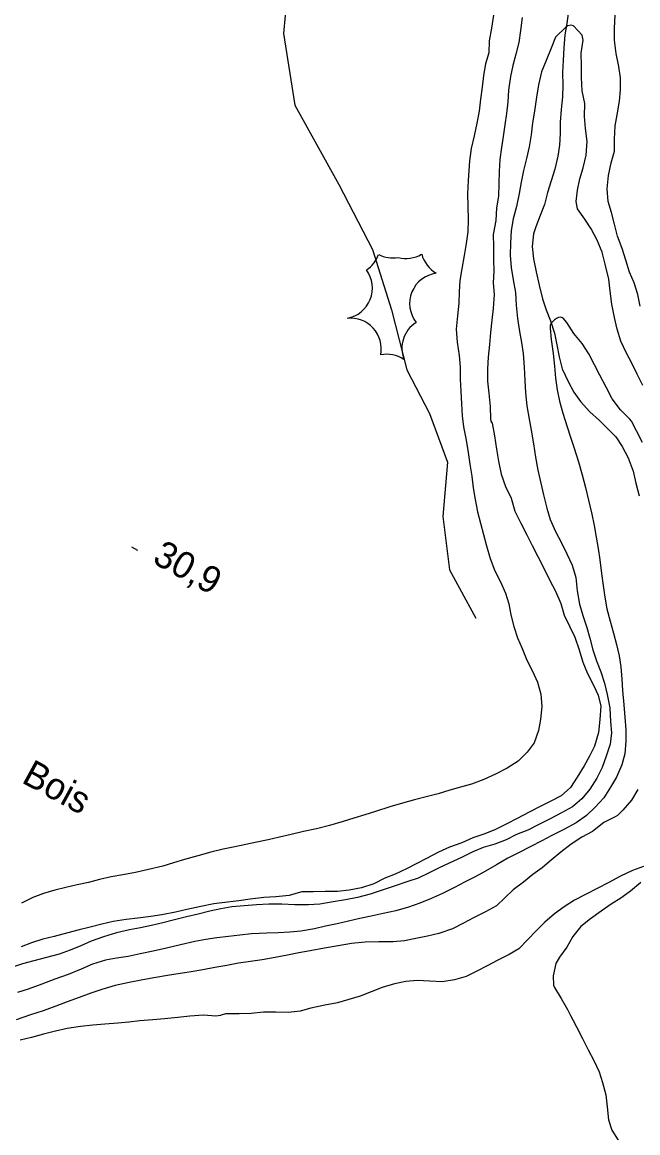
# Model space of a CAD drawing. Extents: x 219136 to 222520, y 5421589 to 5424530.
# Drawn here: x 219399.5 to 219468.9, y 5423239 to 5423364.2 of the extents above; entities that cross this region are included whole.
import ezdxf

# ---------------------------------------------------------------- set-up
doc = ezdxf.new("R2010")
doc.units = 0
for name, color, linetype in [('Level 1', 7, 'Continuous'), ('Level 2', 7, 'Continuous'), ('Level 22', 7, 'Continuous'), ('Level 3', 7, 'Continuous'), ('Level 4', 7, 'Continuous'), ('Level 44', 7, 'Continuous')]:
    doc.layers.add(name, color=color, linetype=linetype)

msp = doc.modelspace()

# ---------------------------------------------------------------- linework, layer by layer
at = {"layer": 'Level 1'}
for points in [[(219452.64, 5423364.95), (219452.4, 5423363.47), (219452.15, 5423362.06), (219452.09, 5423360.7), (219451.74, 5423359.48), (219451.5, 5423358.15), (219451.34, 5423356.85), (219451.17, 5423355.48), (219451, 5423354.15), (219450.76, 5423352.79), (219450.44, 5423351.34), (219450.13, 5423349.91), (219449.92, 5423348.53), (219449.77, 5423346.31), (219449.7, 5423344.81), (219449.73, 5423343.43), (219449.78, 5423341.9), (219449.73, 5423340.54), (219449.57, 5423339.2), (219449.34, 5423337.86), (219449.05, 5423336.36), (219448.84, 5423335.04), (219448.77, 5423333.77), (219448.73, 5423332.48), (219448.56, 5423331.05), (219448.43, 5423329.57), (219448.55, 5423328.08), (219448.77, 5423326.58), (219448.88, 5423325.27), (219448.89, 5423323.94), (219448.95, 5423322.58), (219449.02, 5423321.16), (219449.1, 5423319.8), (219449.27, 5423318.55), (219449.55, 5423317.04), (219449.79, 5423315.65), (219449.98, 5423314.34), (219450.2, 5423313), (219450.35, 5423311.66), (219450.55, 5423310.37), (219450.83, 5423308.97), (219451.17, 5423307.71), (219451.51, 5423306.4), (219451.85, 5423305.14), (219452.27, 5423303.71), (219452.8, 5423302.32), (219453.42, 5423301.07), (219453.99, 5423299.82), (219454.37, 5423298.59), (219454.6, 5423297.35), (219454.93, 5423296.05), (219455.35, 5423294.77), (219455.87, 5423293.57), (219456.41, 5423292.24), (219457.03, 5423291.01), (219457.6, 5423289.76), (219457.98, 5423288.4), (219458.08, 5423287.04), (219457.94, 5423285.56), (219457.71, 5423284.32), (219457.21, 5423282.94), (219456.42, 5423281.89), (219455.41, 5423280.88), (219454.16, 5423280.09)], [(219454.16, 5423280.09), (219452.85, 5423279.41), (219451.54, 5423278.78), (219450.14, 5423278.27), (219448.93, 5423277.92), (219447.7, 5423277.58), (219446.38, 5423277.2), (219445.04, 5423276.83), (219443.74, 5423276.49), (219442.39, 5423276.14), (219440.94, 5423275.7), (219439.34, 5423275.2), (219438.12, 5423274.81), (219436.89, 5423274.43), (219435.67, 5423274.08), (219434.15, 5423273.63), (219432.68, 5423273.23), (219431.2, 5423272.92), (219429.81, 5423272.61), (219428.5, 5423272.28), (219427.21, 5423271.99), (219425.94, 5423271.74), (219424.71, 5423271.46), (219423.47, 5423271.2), (219422.15, 5423270.94), (219420.77, 5423270.6), (219419.29, 5423270.2), (219417.78, 5423269.78), (219416.57, 5423269.42), (219415.36, 5423269.04), (219413.75, 5423268.64), (219412.26, 5423268.32), (219410.84, 5423268.04), (219409.51, 5423267.81), (219408.22, 5423267.53), (219406.98, 5423267.2), (219405.71, 5423266.91), (219404.42, 5423266.64), (219403.17, 5423266.32), (219401.9, 5423265.96), (219400.7, 5423265.5), (219399.42, 5423264.85)], [(219469.55, 5423268.98), (219468.31, 5423268.56), (219466.96, 5423267.89), (219465.64, 5423267.19), (219464.34, 5423266.52), (219463.02, 5423265.84), (219461.77, 5423265.18), (219460.6, 5423264.43)], [(219460.6, 5423264.43), (219459.53, 5423263.66), (219458.42, 5423262.7), (219457.44, 5423261.73), (219456.49, 5423260.75), (219455.48, 5423259.73), (219454.39, 5423259.08), (219453.11, 5423258.42), (219451.93, 5423257.81), (219450.74, 5423257.2), (219449.57, 5423256.6), (219448.24, 5423256.21), (219446.83, 5423256.01), (219445.46, 5423256.06), (219444.02, 5423256.16), (219442.74, 5423256.03), (219441.47, 5423255.78), (219440.07, 5423255.36), (219438.85, 5423254.88), (219437.61, 5423254.38), (219436.33, 5423253.99), (219435.03, 5423253.63), (219433.62, 5423253.36), (219432.05, 5423253.03), (219430.82, 5423252.69), (219429.5, 5423252.52), (219428.11, 5423252.57), (219426.71, 5423252.58), (219425.3, 5423252.43), (219423.94, 5423252.37), (219422.4, 5423252.38), (219421.93, 5423252.22), (219421.85, 5423252.19)], [(219421.85, 5423252.19), (219421.34, 5423252.11), (219419.94, 5423252.25), (219418.39, 5423252.12), (219417.03, 5423251.96), (219415.53, 5423251.83), (219414.21, 5423251.72), (219412.76, 5423251.6), (219411.52, 5423251.45), (219410.26, 5423251.34), (219408.82, 5423251.22), (219407.47, 5423251.09), (219406.05, 5423250.94), (219404.56, 5423250.72), (219403.24, 5423250.44), (219401.88, 5423250.11), (219400.53, 5423249.73), (219399.26, 5423249.41)]]:
    msp.add_lwpolyline(points, dxfattribs=at)
at = {"layer": 'Level 2'}
for points in [[(219455.86, 5423364.68), (219455.69, 5423363.23), (219455.48, 5423361.87), (219455.15, 5423360.55), (219454.82, 5423359.28), (219454.55, 5423358.03), (219454.34, 5423356.5), (219454.25, 5423355.18), (219454.11, 5423353.88), (219453.91, 5423352.58), (219453.73, 5423351.27), (219453.52, 5423350.03), (219453.33, 5423348.7), (219453.27, 5423347.35), (219453.22, 5423345.98), (219453.19, 5423344.56), (219452.99, 5423343.23), (219452.9, 5423341.79), (219452.6, 5423340.24), (219452.62, 5423338.86), (219452.65, 5423337.39), (219452.67, 5423336.09), (219452.6, 5423334.77), (219452.71, 5423333.46), (219452.59, 5423331.9), (219452.46, 5423330.56), (219452.31, 5423329.2), (219452.2, 5423327.82), (219452.03, 5423326.4), (219451.95, 5423325.07), (219451.97, 5423323.69), (219452.1, 5423322.34), (219452.25, 5423320.83), (219452.31, 5423319.46), (219452.35, 5423319.2), (219452.47, 5423318.95), (219452.76, 5423317.54), (219452.97, 5423316.03), (219453.2, 5423314.67), (219453.5, 5423313.2)], [(219469.19, 5423332.14), (219468.89, 5423333.47), (219468.5, 5423334.78), (219467.97, 5423335.98), (219467.55, 5423337.32), (219467.13, 5423338.64), (219466.62, 5423340.03), (219466.26, 5423341.4), (219465.93, 5423342.71), (219465.56, 5423343.95), (219465.45, 5423345.39), (219465.59, 5423346.88), (219465.92, 5423348.29), (219466.27, 5423349.61), (219466.28, 5423350.96), (219466.37, 5423352.49), (219466.57, 5423353.73), (219466.84, 5423355.26), (219466.94, 5423356.54), (219466.97, 5423357.88), (219466.78, 5423359.17), (219466.46, 5423360.63), (219466.27, 5423362.14), (219466.27, 5423363.47), (219466.36, 5423364.97)], [(219469.49, 5423323.22), (219468.84, 5423324.49), (219468.22, 5423325.72), (219467.64, 5423326.87), (219467.01, 5423328.19), (219466.57, 5423329.57), (219466.27, 5423330.88), (219465.98, 5423332.36), (219465.8, 5423333.84), (219465.63, 5423335.2), (219465.24, 5423336.89), (219464.88, 5423338.23), (219464.33, 5423339.58), (219463.64, 5423340.87), (219462.93, 5423341.95), (219462.11, 5423343.14), (219461.96, 5423343.96), (219462.1, 5423345.22), (219462.36, 5423346.52), (219462.76, 5423347.74), (219463.09, 5423349.18), (219463.19, 5423350.7), (219463.02, 5423352.16), (219462.9, 5423353.52), (219462.93, 5423355), (219462.65, 5423356.43), (219462.56, 5423357.91), (219462.55, 5423359.23), (219462.53, 5423360.66), (219462.74, 5423362.12), (219462.62, 5423362.71), (219461.65, 5423363.74), (219461.34, 5423363.81), (219461.03, 5423363.74), (219460.81, 5423363.63), (219459.64, 5423362.46), (219459.12, 5423361.23), (219458.59, 5423359.85), (219458.06, 5423358.55), (219457.69, 5423357.1), (219457.48, 5423355.7), (219457.27, 5423354.15), (219457.05, 5423352.83), (219456.87, 5423351.48), (219456.66, 5423350.13), (219456.37, 5423348.81), (219456.03, 5423347.46), (219455.77, 5423346.14), (219455.54, 5423344.84), (219455.22, 5423343.37), (219454.85, 5423341.99)], [(219454.85, 5423341.99), (219454.64, 5423340.68), (219454.54, 5423339.27), (219454.53, 5423337.9), (219454.61, 5423336.52), (219454.87, 5423335.11), (219455.12, 5423333.7), (219455.19, 5423332.25), (219455.34, 5423330.78), (219455.56, 5423329.3), (219455.78, 5423328.06), (219455.98, 5423326.8), (219456.09, 5423325.26), (219456.17, 5423323.77), (219456.26, 5423322.38), (219456.4, 5423320.93), (219456.67, 5423319.41), (219456.89, 5423318.17), (219457.13, 5423316.63), (219457.37, 5423315.14), (219457.63, 5423313.65), (219457.96, 5423312.19), (219458.28, 5423310.88), (219458.65, 5423309.4), (219459.04, 5423308.11), (219459.63, 5423306.74), (219460.29, 5423305.46), (219460.89, 5423304.23), (219461.52, 5423302.95), (219461.91, 5423301.55), (219462.06, 5423300.07), (219462.32, 5423298.58), (219462.69, 5423297.27), (219463.14, 5423295.94), (219463.49, 5423294.73), (219463.83, 5423293.4), (219464.24, 5423292.18), (219464.72, 5423290.93), (219465.14, 5423289.66), (219465.44, 5423288.38), (219465.75, 5423286.86), (219465.84, 5423285.32), (219465.93, 5423284.05), (219465.77, 5423282.8), (219465.32, 5423281.43), (219464.88, 5423280.16), (219464.29, 5423278.96), (219463.5, 5423277.7), (219462.59, 5423276.63), (219461.55, 5423275.73), (219460.31, 5423275.03), (219459.01, 5423274.36), (219457.75, 5423273.72), (219456.5, 5423273.1), (219455.21, 5423272.59), (219454.05, 5423272.01), (219452.8, 5423271.5), (219451.48, 5423271.15), (219450.22, 5423270.61), (219449.04, 5423270), (219447.65, 5423269.37), (219446.52, 5423268.84), (219445.38, 5423268.26), (219444.13, 5423267.68), (219442.85, 5423267.25)], [(219469.45, 5423316.79), (219468.77, 5423318.1), (219468.18, 5423319.2), (219467.99, 5423319.42), (219466.95, 5423320.46), (219466.01, 5423321.71), (219465.32, 5423323.03), (219464.64, 5423324.36), (219464.04, 5423325.53), (219463.4, 5423326.77), (219462.65, 5423327.96), (219461.69, 5423329.07), (219460.91, 5423330.3), (219460.49, 5423330.79), (219460.21, 5423330.9), (219459.96, 5423330.87), (219459.72, 5423330.78), (219459.5, 5423330.63), (219459.14, 5423330.25), (219459.04, 5423329.99), (219459.01, 5423329.69), (219459.14, 5423328.38), (219459.35, 5423326.81), (219459.5, 5423325.38), (219459.63, 5423324.03), (219459.81, 5423322.72), (219460.06, 5423321.45), (219460.45, 5423320.09), (219460.94, 5423318.56), (219461.32, 5423317.37), (219461.74, 5423316.15), (219462.21, 5423314.59), (219462.62, 5423313.13), (219462.99, 5423311.72), (219463.35, 5423310.29), (219463.71, 5423308.72), (219463.97, 5423307.43), (219464.21, 5423306.11), (219464.43, 5423304.82), (219464.64, 5423303.55), (219464.82, 5423302.03), (219465, 5423300.66), (219465.18, 5423299.35), (219465.42, 5423298.04), (219465.79, 5423296.64), (219466.17, 5423295.3), (219466.52, 5423294.01), (219466.81, 5423292.72), (219466.99, 5423291.48), (219467.09, 5423290.09), (219467.18, 5423288.84), (219467.32, 5423287.23), (219467.43, 5423285.84), (219467.54, 5423284.41)], [(219453.5, 5423313.2), (219453.99, 5423311.84), (219454.64, 5423310.52), (219455.04, 5423309.04), (219455.7, 5423307.71), (219456.38, 5423306.38), (219457, 5423305.17), (219457.63, 5423303.95), (219458.26, 5423302.71), (219458.96, 5423301.32), (219459.62, 5423300.04), (219460.23, 5423298.63), (219460.61, 5423297.33), (219461.25, 5423296.01), (219461.81, 5423294.84), (219462.29, 5423293.42), (219462.72, 5423292.01), (219463.24, 5423290.76), (219463.9, 5423289.43), (219464.44, 5423288.3), (219464.72, 5423287.07), (219464.63, 5423285.55), (219464.49, 5423284.09), (219464.04, 5423282.57), (219463.47, 5423281.44), (219462.86, 5423280.33), (219462.06, 5423279.08), (219461.32, 5423277.88), (219460.27, 5423276.96), (219459.16, 5423276.39), (219457.89, 5423275.74), (219456.65, 5423275.1), (219455.32, 5423274.41), (219454.14, 5423273.8), (219452.87, 5423273.15), (219451.67, 5423272.67), (219450.29, 5423272.23), (219449.07, 5423271.66), (219447.67, 5423271.16), (219446.45, 5423270.6), (219445.08, 5423269.89), (219443.93, 5423269.3), (219442.82, 5423268.72), (219441.54, 5423268.14), (219440.37, 5423267.66), (219439.14, 5423267.03), (219437.74, 5423266.58), (219436.37, 5423266.32), (219435.04, 5423266.19), (219433.67, 5423266.17), (219432.3, 5423266.15), (219431.04, 5423266.15), (219430.86, 5423266.1)], [(219467.54, 5423284.41), (219467.56, 5423283.12), (219467.44, 5423281.68), (219467.11, 5423280.45), (219466.51, 5423279.08), (219465.84, 5423277.94), (219465.06, 5423276.75), (219464.08, 5423275.69), (219463.11, 5423274.75), (219461.95, 5423273.93), (219460.58, 5423273.18), (219459.21, 5423272.48), (219458.09, 5423271.9), (219456.77, 5423271.22), (219455.53, 5423270.58), (219454.26, 5423269.93), (219452.97, 5423269.19), (219451.72, 5423268.45), (219450.56, 5423267.84), (219449.37, 5423267.23), (219448.23, 5423266.64), (219446.88, 5423265.96), (219445.53, 5423265.36), (219444.33, 5423264.85), (219443.04, 5423264.4), (219441.64, 5423264.01), (219440.21, 5423263.7), (219438.83, 5423263.41), (219437.55, 5423263.14), (219436.28, 5423262.84), (219434.99, 5423262.52), (219433.7, 5423262.25), (219432.45, 5423261.98), (219430.92, 5423261.71), (219429.67, 5423261.58), (219428.34, 5423261.52), (219427.08, 5423261.47), (219425.34, 5423261.39), (219424.04, 5423261.24), (219422.77, 5423261.1), (219421.44, 5423260.94), (219420.19, 5423260.76), (219418.96, 5423260.53), (219417.35, 5423260.16), (219415.76, 5423259.79), (219414.26, 5423259.45), (219412.8, 5423259.14), (219411.43, 5423258.85), (219410.14, 5423258.65), (219408.89, 5423258.44), (219407.41, 5423257.99), (219406.16, 5423257.42), (219404.67, 5423256.82), (219403.18, 5423256.28), (219401.72, 5423255.74), (219400.18, 5423255.17), (219398.95, 5423254.78)], [(219468.91, 5423277.67), (219468.21, 5423276.46), (219467.22, 5423275.33), (219466.6, 5423274.73), (219466.34, 5423274.6)], [(219466.34, 5423274.6), (219465.06, 5423273.94), (219463.99, 5423273.08), (219463.78, 5423272.94), (219462.58, 5423272.3), (219461.39, 5423271.51), (219460.22, 5423270.6), (219459.14, 5423269.7), (219458.14, 5423268.83), (219457.07, 5423268.08), (219456, 5423267.22), (219454.86, 5423266.37), (219453.93, 5423265.45), (219452.96, 5423264.54), (219451.75, 5423263.9), (219450.38, 5423263.2), (219449.24, 5423262.61), (219448.02, 5423261.98), (219446.46, 5423261.44), (219445.21, 5423261.15), (219443.89, 5423260.86), (219442.59, 5423260.62), (219441.31, 5423260.49), (219439.69, 5423260.49), (219438.15, 5423260.46), (219436.64, 5423260.33), (219435.11, 5423260.05), (219433.57, 5423259.8), (219431.96, 5423259.49), (219430.7, 5423259.25), (219429.4, 5423258.98), (219428.01, 5423258.72), (219426.54, 5423258.47), (219425.23, 5423258.27), (219423.89, 5423258.08), (219422.55, 5423257.85), (219421.2, 5423257.61), (219419.87, 5423257.35), (219418.56, 5423257.13), (219417.3, 5423256.93), (219415.88, 5423256.72), (219414.56, 5423256.49), (219413.11, 5423256.23), (219411.54, 5423255.93), (219409.99, 5423255.58), (219408.48, 5423255.11), (219407.24, 5423254.7), (219405.93, 5423254.24), (219404.55, 5423253.72), (219403.27, 5423253.24), (219401.84, 5423252.74), (219400.44, 5423252.26), (219398.82, 5423251.71)], [(219442.85, 5423267.25), (219441.53, 5423266.82), (219440.18, 5423266.35), (219438.74, 5423265.86), (219437.31, 5423265.48), (219435.93, 5423265.22), (219434.56, 5423265), (219433.05, 5423264.76), (219431.79, 5423264.66), (219430.24, 5423264.67), (219428.76, 5423264.75), (219427.32, 5423264.76), (219425.92, 5423264.67), (219424.54, 5423264.54), (219423.14, 5423264.45), (219421.89, 5423264.22), (219420.66, 5423263.97), (219419.34, 5423263.63), (219418.01, 5423263.3), (219416.66, 5423262.97), (219415.34, 5423262.64), (219414.08, 5423262.33), (219412.85, 5423262.07), (219411.6, 5423261.85), (219410.11, 5423261.5), (219408.67, 5423261.07), (219407.28, 5423260.56), (219406.1, 5423260.06), (219404.9, 5423259.55), (219403.66, 5423259.11), (219402.22, 5423258.73), (219400.79, 5423258.37), (219399.53, 5423258.01), (219398.28, 5423257.61)], [(219430.86, 5423266.1), (219429.58, 5423265.74), (219428.1, 5423265.58), (219426.73, 5423265.48), (219425.2, 5423265.3), (219423.91, 5423265.13), (219422.63, 5423264.98), (219421.11, 5423264.77), (219419.64, 5423264.49), (219418.07, 5423264.13), (219416.77, 5423263.83), (219415.25, 5423263.54), (219413.99, 5423263.34), (219412.55, 5423263.16), (219411.23, 5423263.02), (219409.74, 5423262.79), (219408.48, 5423262.5), (219407.15, 5423262.14), (219405.91, 5423261.85), (219404.63, 5423261.52), (219403.09, 5423261.1), (219401.81, 5423260.8), (219400.54, 5423260.39), (219399.36, 5423259.93)]]:
    msp.add_lwpolyline(points, dxfattribs=at)
at = {"layer": 'Level 22'}
msp.add_lwpolyline([(219434.53, 5423396.96), (219435.43, 5423390.04), (219434.74, 5423382.23), (219432.62, 5423374.83), (219429.52, 5423369.01), (219428.94, 5423362.9), (219430.25, 5423354.79), (219435.18, 5423345.85), (219438.98, 5423338.53), (219441.15, 5423331.73), (219442.88, 5423324.98), (219445.42, 5423320.05), (219447.46, 5423314.57), (219446.91, 5423308.44), (219447.68, 5423302.43), (219450.64, 5423297)], dxfattribs=at)
at = {"layer": 'Level 3'}
msp.add_line((219411.8, 5423305.02), (219412.5, 5423304.64), dxfattribs=at)
at = {"layer": 'Level 4'}
for points in [[(219461.09, 5423365.42), (219460.9, 5423364), (219460.67, 5423362.73), (219460.55, 5423361.26), (219460.5, 5423359.86), (219460.42, 5423358.5), (219460.44, 5423357.06), (219460.43, 5423355.76), (219460.27, 5423354.33), (219460.16, 5423352.88), (219460.14, 5423351.63), (219460.06, 5423350.3), (219459.87, 5423349.05), (219459.55, 5423347.58), (219459.13, 5423346.29), (219458.73, 5423344.98), (219458.39, 5423343.61), (219457.9, 5423342.36), (219457.4, 5423341.09), (219457.13, 5423340.31), (219457, 5423338.89), (219457.15, 5423337.5), (219457.44, 5423336.02), (219457.79, 5423334.51), (219458.17, 5423332.98), (219458.59, 5423331.73), (219459.07, 5423330.49), (219459.5, 5423329.09), (219459.77, 5423327.79), (219460.04, 5423326.43), (219460.38, 5423325.1), (219461.06, 5423323.67), (219461.69, 5423322.47), (219462.46, 5423321.39), (219463.51, 5423320.24), (219464.59, 5423319.28), (219465.52, 5423318.34), (219466.42, 5423317.41), (219467.16, 5423316.33), (219467.82, 5423315.04), (219468.37, 5423313.57)], [(219468.37, 5423313.57), (219468.67, 5423312.19), (219469.04, 5423310.79)], [(219469.25, 5423267.17), (219468.09, 5423266.2), (219466.99, 5423265.44), (219465.91, 5423264.76), (219464.76, 5423263.95), (219463.59, 5423263.1), (219462.47, 5423262.23), (219461.58, 5423261.12), (219460.92, 5423259.89), (219460.07, 5423258.77), (219459.66, 5423258.04), (219459.38, 5423256.68), (219459.4, 5423255.61), (219459.51, 5423255.34), (219460.28, 5423254.13), (219460.99, 5423252.86), (219461.33, 5423252.19)], [(219461.33, 5423252.19), (219461.58, 5423251.7), (219461.98, 5423250.93), (219462.67, 5423249.59), (219463.31, 5423248.34), (219463.93, 5423247.14), (219464.56, 5423245.86), (219464.94, 5423244.66), (219465.31, 5423243.26), (219465.45, 5423241.89), (219465.59, 5423240.45), (219465.99, 5423239.27), (219466.69, 5423238.16)]]:
    msp.add_lwpolyline(points, dxfattribs=at)
at = {"layer": 'Level 44'}
for centre, start, end in [((219436.42, 5423339.13), 303.1717, 340.3648), ((219441.25, 5423341.06), 243.1717, 280.3648), ((219442.79, 5423340.99), 254.6509, 300.2784), ((219447.89, 5423338.88), 194.6509, 240.2784), ((219435.52, 5423334.19), 280.4646, 36.1094), ((219446.64, 5423332.44), 97.7672, 217.7672), ((219436.52, 5423327.34), 348.7073, 96.1094), ((219445.76, 5423327.39), 122.4826, 200.83), ((219440.62, 5423323.27), 56.5839, 101.6578)]:
    msp.add_arc(centre, 3.46, start, end, dxfattribs=at)

# ---------------------------------------------------------------- texts
at = {"layer": 'Level 3'}
msp.add_text('30,9', height=3, rotation=331.383, dxfattribs=at).set_placement((219414.04, 5423303.28))
at = {"layer": 'Level 44'}
msp.add_text('Bois', height=3, rotation=331.3547, dxfattribs=at).set_placement((219399.3, 5423278.52))

doc.saveas('drawing.dxf')
